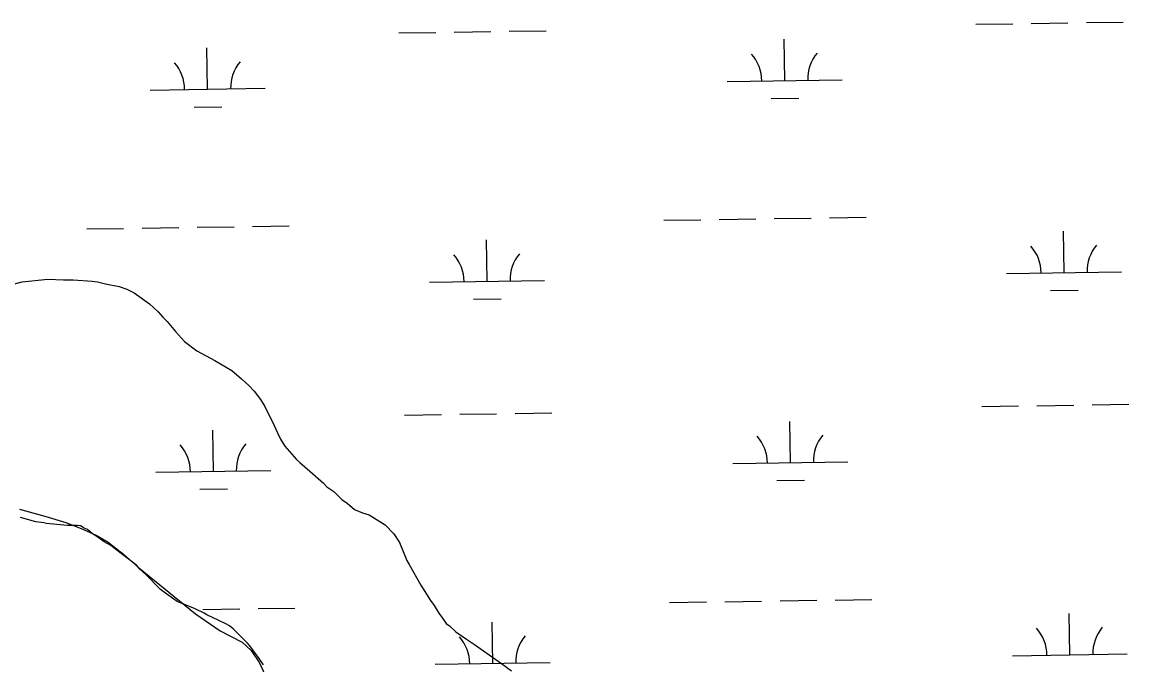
# Model space of a CAD drawing. Extents: x 3807117 to 3845308, y 337856 to 363736.
# Drawn here: x 3838076 to 3839038, y 345430 to 345989 of the extents above; entities that cross this region are included whole.
import ezdxf

# ---------------------------------------------------------------- set-up
doc = ezdxf.new("R2010")
doc.units = 0
for name, color, linetype in [('V-SITE-VEGE', 7, 'Continuous'), ('V-TOPO-SHOR', 7, 'Continuous'), ('V-WETL-SWMP', 7, 'Continuous')]:
    doc.layers.add(name, color=color, linetype=linetype)

msp = doc.modelspace()

# ---------------------------------------------------------------- linework, layer by layer
at = {"layer": 'V-SITE-VEGE'}
for points in [[(3838068.02, 345761.03), (3838075.85, 345762.89), (3838097.97, 345765.22), (3838111.79, 345764.79), (3838120.09, 345764.8), (3838136.69, 345763.44), (3838141.3, 345762.99), (3838148.21, 345761.15), (3838160.2, 345758.87), (3838166.66, 345756.57), (3838173.11, 345753.35), (3838186.49, 345743.7), (3838193.88, 345736.79), (3838198.04, 345732.19), (3838201.73, 345728.51), (3838209.12, 345719.76), (3838216.97, 345711.02), (3838227.58, 345702.74), (3838243.26, 345694.47), (3838258.02, 345685.73), (3838266.33, 345678.37), (3838273.25, 345672.39), (3838277.41, 345667.79), (3838282.95, 345660.42), (3838286.65, 345654.43), (3838294.97, 345637.85), (3838297.75, 345631.41), (3838300.52, 345625.88), (3838304.21, 345619.89), (3838314.37, 345608.39), (3838317.14, 345605.62), (3838325.91, 345598.26), (3838337.91, 345587.68), (3838340.68, 345584.46), (3838346.68, 345580.32), (3838353.6, 345573.42), (3838358.22, 345570.2), (3838364.68, 345564.68), (3838371.6, 345561.92), (3838377.59, 345560.09), (3838391.43, 345551.35), (3838398.82, 345543.53), (3838403.9, 345536.16), (3838410.38, 345520.5), (3838412.22, 345516.82), (3838422.39, 345498.85), (3838430.71, 345485.5), (3838433.94, 345481.36), (3838438.1, 345474.45), (3838441.33, 345470.31), (3838444.57, 345465.7), (3838447.34, 345463.4), (3838452.87, 345458.34), (3838462.1, 345451.9), (3838469.02, 345447.3), (3838492.56, 345430.75), (3838501.32, 345424.31)], [(3838285.61, 345429.51), (3838281.91, 345435.03), (3838273.6, 345446.08), (3838271.75, 345448.39), (3838259.29, 345460.81), (3838256.06, 345463.57), (3838252.83, 345465.41), (3838246.83, 345468.17), (3838236.23, 345473.22), (3838233.92, 345474.6), (3838226.08, 345478.27), (3838210.4, 345484.7), (3838202.55, 345490.22), (3838196.09, 345495.29), (3838183.17, 345508.17), (3838178.09, 345512.77), (3838175.32, 345515.99), (3838167.94, 345521.97), (3838156.86, 345530.25), (3838152.71, 345533.47), (3838147.17, 345536.69), (3838140.71, 345541.29), (3838137.02, 345543.59), (3838132.41, 345547.27), (3838129.64, 345548.65), (3838126.41, 345550.48), (3838123.64, 345550.94), (3838114.89, 345550.93), (3838096.91, 345552.74), (3838094.6, 345553.2), (3838087.69, 345554.11), (3838074.32, 345557.78)]]:
    msp.add_lwpolyline(points, dxfattribs=at)
at = {"layer": 'V-TOPO-SHOR'}
msp.add_lwpolyline([(3838073.4, 345564.96), (3838095.58, 345558.86), (3838113.6, 345553.34), (3838127.07, 345548.22), (3838140.14, 345542.49), (3838150.45, 345536.37), (3838163.73, 345525.9), (3838176.81, 345514.44), (3838226.56, 345473.93), (3838247.96, 345459.12), (3838266.98, 345449.45), (3838274.91, 345441.94), (3838282.06, 345431.46), (3838289.41, 345415.23), (3838302.11, 345392.88), (3838321.75, 345364.6), (3838372.54, 345294.01), (3838467.1, 345120.17)], dxfattribs=at)
at = {"layer": 'V-WETL-SWMP'}
for p, q in [((3839001.19, 345988.5), (3839033.18, 345988.98)), ((3838403.35, 345979.54), (3838435.34, 345980.02)), ((3838451.34, 345980.26), (3838483.34, 345980.74)), ((3838499.34, 345980.98), (3838531.33, 345981.46)), ((3838905.2, 345987.06), (3838937.19, 345987.54)), ((3838953.19, 345987.78), (3838985.19, 345988.26)), ((3838738.85, 345938.13), (3838738.31, 345974.13)), ((3838237, 345930.61), (3838236.46, 345966.61)), ((3838187, 345929.86), (3838286.99, 345931.36)), ((3838688.85, 345937.38), (3838788.84, 345938.88)), ((3838727.08, 345922.52), (3838751.08, 345922.88)), ((3838225.23, 345915), (3838249.23, 345915.36)), ((3838633.82, 345816.47), (3838665.81, 345816.95)), ((3838681.81, 345817.19), (3838713.81, 345817.67)), ((3838729.8, 345817.91), (3838761.8, 345818.39)), ((3838777.8, 345818.63), (3838809.8, 345819.11)), ((3838131.96, 345808.96), (3838163.96, 345809.44)), ((3838179.96, 345809.67), (3838211.95, 345810.15)), ((3838227.95, 345810.39), (3838259.95, 345810.87)), ((3838275.95, 345811.11), (3838307.94, 345811.59)), ((3838981.85, 345770.94), (3838981.31, 345806.94)), ((3838480, 345763.42), (3838479.46, 345799.42)), ((3838931.86, 345770.19), (3839031.85, 345771.69)), ((3838430.01, 345762.67), (3838530, 345764.17)), ((3838970.09, 345755.33), (3838994.08, 345755.69)), ((3838468.23, 345747.81), (3838492.23, 345748.17)), ((3838910.18, 345654.42), (3838942.18, 345654.9)), ((3838958.18, 345655.14), (3838990.17, 345655.62)), ((3839006.17, 345655.86), (3839038.17, 345656.34)), ((3838408.33, 345646.9), (3838440.33, 345647.38)), ((3838456.33, 345647.62), (3838488.32, 345648.1)), ((3838504.32, 345648.34), (3838536.32, 345648.82)), ((3838241.98, 345597.98), (3838241.44, 345633.97)), ((3838743.83, 345605.5), (3838743.29, 345641.49)), ((3838693.84, 345604.75), (3838793.83, 345606.24)), ((3838191.99, 345597.23), (3838291.98, 345598.73)), ((3838732.07, 345589.89), (3838756.06, 345590.25)), ((3838230.21, 345582.37), (3838254.21, 345582.73)), ((3838073.4, 345564.96), (3838095.58, 345558.86)), ((3838095.58, 345558.86), (3838113.6, 345553.34)), ((3838113.6, 345553.34), (3838127.07, 345548.22)), ((3838127.07, 345548.22), (3838140.14, 345542.49)), ((3838140.14, 345542.49), (3838150.45, 345536.37)), ((3838150.45, 345536.37), (3838163.73, 345525.9)), ((3838163.73, 345525.9), (3838176.81, 345514.44)), ((3838176.81, 345514.44), (3838226.56, 345473.93)), ((3838280.93, 345478.48), (3838312.93, 345478.95)), ((3838638.8, 345483.84), (3838670.8, 345484.32)), ((3838686.79, 345484.56), (3838718.79, 345485.04)), ((3838734.79, 345485.28), (3838766.78, 345485.75)), ((3838782.78, 345485.99), (3838814.78, 345486.47)), ((3838226.56, 345473.93), (3838247.96, 345459.12)), ((3838232.94, 345477.76), (3838264.93, 345478.24)), ((3838986.84, 345438.3), (3838986.3, 345474.3)), ((3838484.98, 345430.78), (3838484.45, 345466.78)), ((3838247.96, 345459.12), (3838266.98, 345449.45)), ((3838266.98, 345449.45), (3838274.91, 345441.94)), ((3838274.91, 345441.94), (3838282.06, 345431.46)), ((3838282.06, 345431.46), (3838289.41, 345415.23)), ((3838434.99, 345430.04), (3838534.98, 345431.53)), ((3838936.84, 345437.55), (3839036.83, 345439.05))]:
    msp.add_line(p, q, dxfattribs=at)
for centre, start, end in [((3838683.61, 345937.78), 0.08653, 41.63019), ((3838794.08, 345939.44), 140.08653, 181.63019), ((3838181.75, 345930.26), 0.08653, 41.63019), ((3838292.23, 345931.92), 140.08653, 181.63019), ((3838535.23, 345764.72), 140.08653, 181.63019), ((3838926.61, 345770.59), 0.08653, 41.63019), ((3839037.08, 345772.24), 140.08653, 181.63019), ((3838424.76, 345763.07), 0.08653, 41.63019), ((3838688.59, 345605.14), 0.08653, 41.63019), ((3838799.06, 345606.8), 140.08653, 181.63019), ((3838186.74, 345597.62), 0.08653, 41.63019), ((3838297.21, 345599.28), 140.08653, 181.63019), ((3838931.59, 345437.95), 0.08653, 41.63019), ((3839042.07, 345439.61), 140.08653, 181.63019), ((3838429.74, 345430.43), 0.08653, 41.63019), ((3838540.21, 345432.09), 140.08653, 181.63019)]:
    msp.add_arc(centre, 35.25, start, end, dxfattribs=at)

doc.saveas('drawing.dxf')
